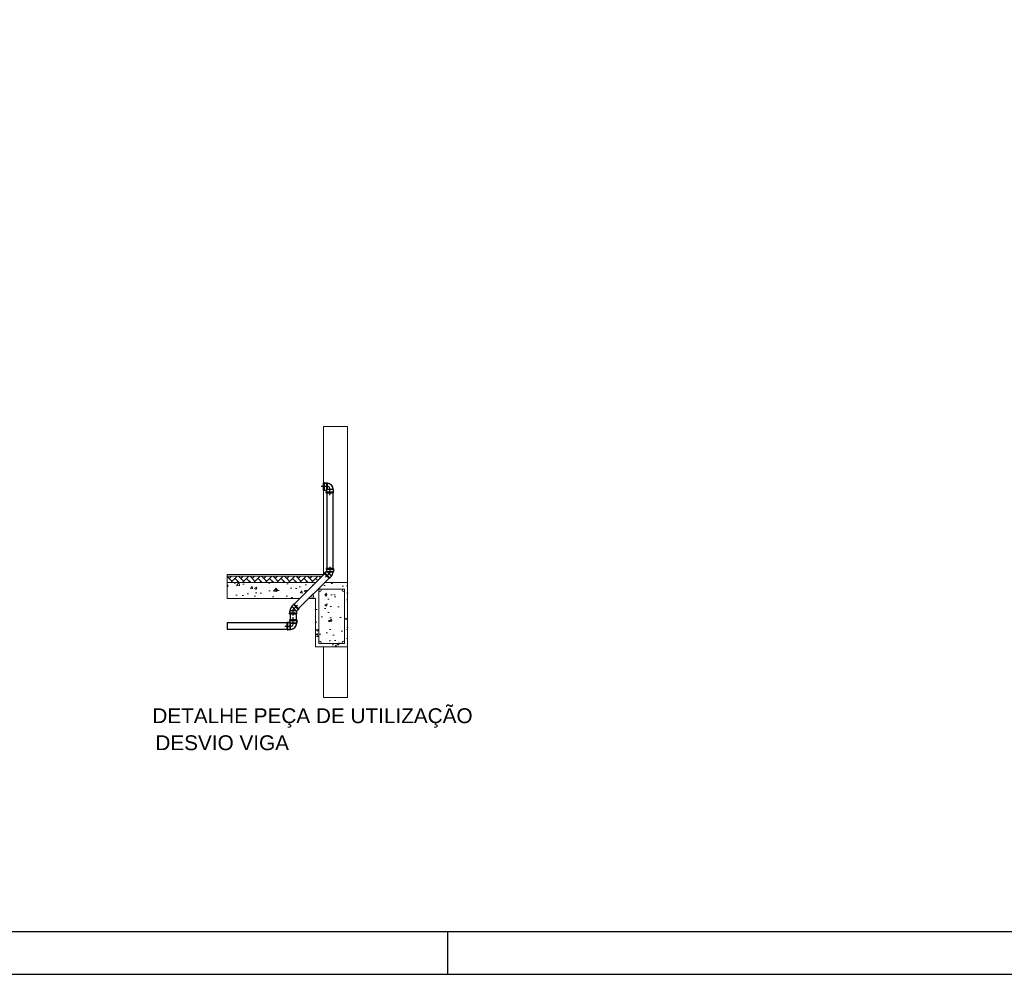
# Model space of a CAD drawing. Header units: millimetres. Extents: x 567 to 934, y -1 to 364.
# Tile 317 of 656: x 635 to 658, y 243 to 266. Entities that reach past the tile are written whole.
import ezdxf
from ezdxf.enums import TextEntityAlignment as Align

# ---------------------------------------------------------------- set-up
doc = ezdxf.new("R2010")
doc.units = ezdxf.units.MM
doc.header["$MEASUREMENT"] = 0
doc.linetypes.add('HIDDEN', pattern=[0.9525, 0.635, -0.3175])
doc.layers.get('0').update_dxf_attribs({"lineweight": 18})
for name, color, linetype in [('CONEXAO-PVC_SOLDAVEL_BRANCO', 12, 'Continuous'), ('FOLHA_PADRÃO', 7, 'Continuous'), ('LINHA_CENTRAL', 2, 'Continuous'), ('TEX', 4, 'Continuous'), ('TRACADO_INTERNO_CNX', 12, 'Continuous'), ('TUBO-PVC_SOLDAVEL_BRANCO', 12, 'Continuous'), ('X_L_CORTE_LIMPA', 12, 'Continuous')]:
    doc.layers.add(name, color=color, linetype=linetype)
doc.styles.add('ROMANS', font='arial.ttf')

# ---------------------------------------------------------------- blocks, each defined once
blk = doc.blocks.new('a estendido01')
at = {"layer": 'FOLHA_PADRÃO', "color": 1, "linetype": 'Continuous'}
for p, q in [((-72.508, 0), (-72.508, 1)), ((-118.908, 0), (0, 0))]:
    blk.add_line(p, q, dxfattribs=at)
at = {"layer": 'FOLHA_PADRÃO', "color": 6, "linetype": 'Continuous'}
blk.add_lwpolyline([(-1.008, 58.4), (-1.008, 1), (-117.908, 1), (-117.908, 58.4), (-1.008, 58.4)], dxfattribs=at)
blk = doc.blocks.new('*U57', base_point=(77.8882, 12.9634))
at = {"ltscale": 0.35}
for p, q in [((77.9072, 12.9852), (77.9059, 12.984)), ((77.9222, 12.9852), (77.9072, 12.9852)), ((77.9232, 12.9862), (77.9222, 12.9852)), ((77.9272, 12.9862), (77.9232, 12.9862)), ((77.9272, 12.9862), (77.9272, 12.9406)), ((77.8654, 12.9284), (77.8664, 12.9294)), ((77.8654, 12.9244), (77.8654, 12.9284)), ((77.911, 12.9244), (77.8654, 12.9244)), ((77.8664, 12.9444), (77.8676, 12.9456)), ((77.8664, 12.9294), (77.8664, 12.9444)), ((77.9059, 12.9456), (77.91, 12.9416)), ((77.9222, 12.9416), (77.91, 12.9416)), ((77.91, 12.9294), (77.91, 12.9416)), ((77.911, 12.9284), (77.91, 12.9294)), ((77.911, 12.9244), (77.911, 12.9284)), ((77.9232, 12.9406), (77.9222, 12.9416)), ((77.9272, 12.9406), (77.9232, 12.9406))]:
    blk.add_line(p, q, dxfattribs=at)
blk.add_arc((77.907, 12.9446), 0.0394, 91.47331, 178.52669, dxfattribs=at)
at = {"layer": 'LINHA_CENTRAL', "ltscale": 0.35}
for p, q in [((77.8882, 12.9523), (77.8882, 12.9082)), ((77.9408, 12.9634), (77.8992, 12.9634))]:
    blk.add_line(p, q, dxfattribs=at)
blk.add_arc((77.8992, 12.9523), 0.011, 90, 180, dxfattribs=at)
at = {"layer": 'TRACADO_INTERNO_CNX', "ltscale": 0.35}
for p, q in [((77.9059, 12.984), (77.9059, 12.9456)), ((77.9072, 12.9852), (77.9072, 12.9444)), ((77.9222, 12.9852), (77.9222, 12.9416)), ((77.9232, 12.9862), (77.9232, 12.9406)), ((77.911, 12.9284), (77.8654, 12.9284)), ((77.9072, 12.9444), (77.8664, 12.9444)), ((77.91, 12.9294), (77.8664, 12.9294)), ((77.8676, 12.9456), (77.9059, 12.9456))]:
    blk.add_line(p, q, dxfattribs=at)
at = {"layer": 'X_L_CORTE_LIMPA', "ltscale": 0.35}
for p, q in [((77.8961, 12.9825), (77.893, 12.9814)), ((77.8993, 12.9832), (77.8961, 12.9825)), ((77.9026, 12.9837), (77.8993, 12.9832)), ((77.9059, 12.984), (77.9026, 12.9837)), ((77.9072, 12.9852), (77.9059, 12.984)), ((77.9222, 12.9852), (77.9072, 12.9852)), ((77.9232, 12.9862), (77.9222, 12.9852)), ((77.9272, 12.9862), (77.9232, 12.9862)), ((77.9272, 12.9406), (77.9272, 12.9862)), ((77.8664, 12.9294), (77.8654, 12.9284)), ((77.8654, 12.9284), (77.8654, 12.9244)), ((77.8654, 12.9244), (77.911, 12.9244)), ((77.8672, 12.9444), (77.8664, 12.9444)), ((77.8664, 12.9444), (77.8664, 12.9294)), ((77.8677, 12.9469), (77.8672, 12.9444)), ((77.8678, 12.9489), (77.8677, 12.9469)), ((77.8683, 12.9522), (77.8678, 12.9489)), ((77.8691, 12.9554), (77.8683, 12.9522)), ((77.8701, 12.9586), (77.8691, 12.9554)), ((77.8714, 12.9616), (77.8701, 12.9586)), ((77.873, 12.9646), (77.8714, 12.9616)), ((77.8748, 12.9674), (77.873, 12.9646)), ((77.8768, 12.97), (77.8748, 12.9674)), ((77.8791, 12.9724), (77.8768, 12.97)), ((77.8815, 12.9747), (77.8791, 12.9724)), ((77.8842, 12.9767), (77.8815, 12.9747)), ((77.887, 12.9785), (77.8842, 12.9767)), ((77.8899, 12.9801), (77.887, 12.9785)), ((77.893, 12.9814), (77.8899, 12.9801)), ((77.91, 12.9394), (77.9102, 12.9416)), ((77.91, 12.9294), (77.91, 12.9394)), ((77.911, 12.9284), (77.91, 12.9294)), ((77.9102, 12.9416), (77.9222, 12.9416)), ((77.911, 12.9244), (77.911, 12.9284)), ((77.9222, 12.9416), (77.9232, 12.9406)), ((77.9232, 12.9406), (77.9272, 12.9406)), ((77.9272, 12.9406), (77.9272, 12.9406))]:
    blk.add_line(p, q, dxfattribs=at)
blk = doc.blocks.new('*U58', base_point=(79.5999, 13.9298))
at = {"ltscale": 0.35}
for p, q in [((79.5643, 13.9265), (79.5671, 13.9293)), ((79.5965, 13.8942), (79.5643, 13.9265)), ((79.5671, 13.9293), (79.5685, 13.9293)), ((79.5685, 13.9293), (79.5791, 13.9399)), ((79.5791, 13.9399), (79.5808, 13.9399)), ((79.5994, 13.8985), (79.6089, 13.908)), ((79.6074, 13.9516), (79.6062, 13.9504)), ((79.6062, 13.9146), (79.6089, 13.908)), ((79.6224, 13.9516), (79.6074, 13.9516)), ((79.6224, 13.908), (79.6089, 13.908)), ((79.6234, 13.9526), (79.6224, 13.9516)), ((79.6234, 13.907), (79.6224, 13.908)), ((79.6274, 13.9526), (79.6234, 13.9526)), ((79.6274, 13.907), (79.6234, 13.907)), ((79.6274, 13.907), (79.6274, 13.9526)), ((79.5965, 13.8942), (79.5994, 13.897)), ((79.5994, 13.897), (79.5994, 13.8985))]:
    blk.add_line(p, q, dxfattribs=at)
blk.add_arc((79.6152, 13.8927), 0.0584, 98.93273, 126.06727, dxfattribs=at)
at = {"layer": 'LINHA_CENTRAL', "ltscale": 0.35}
for p in [(79.5733, 13.9033), (79.6374, 13.9298)]:
    blk.add_line(p, (79.5999, 13.9298), dxfattribs=at)
at = {"layer": 'TRACADO_INTERNO_CNX', "ltscale": 0.35}
for p, q in [((79.5994, 13.897), (79.5671, 13.9293)), ((79.5994, 13.8985), (79.5685, 13.9293)), ((79.6074, 13.9117), (79.5791, 13.9399)), ((79.5808, 13.9399), (79.6062, 13.9146)), ((79.6062, 13.9146), (79.6062, 13.9504)), ((79.6074, 13.9516), (79.6074, 13.9117)), ((79.6224, 13.9516), (79.6224, 13.908)), ((79.6234, 13.9526), (79.6234, 13.907))]:
    blk.add_line(p, q, dxfattribs=at)
at = {"layer": 'X_L_CORTE_LIMPA', "ltscale": 0.35}
for p, q in [((79.5671, 13.9293), (79.5643, 13.9265)), ((79.5643, 13.9265), (79.5965, 13.8942)), ((79.5685, 13.9293), (79.5671, 13.9293)), ((79.5791, 13.9399), (79.5685, 13.9293)), ((79.5814, 13.9402), (79.5791, 13.9399)), ((79.5847, 13.9425), (79.5814, 13.9402)), ((79.5887, 13.9447), (79.5847, 13.9425)), ((79.5929, 13.9466), (79.5887, 13.9447)), ((79.5972, 13.9482), (79.5929, 13.9466)), ((79.6016, 13.9495), (79.5972, 13.9482)), ((79.5994, 13.8985), (79.6089, 13.908)), ((79.6062, 13.9504), (79.6016, 13.9495)), ((79.6074, 13.9516), (79.6062, 13.9504)), ((79.6224, 13.9516), (79.6074, 13.9516)), ((79.6089, 13.908), (79.6224, 13.908)), ((79.6234, 13.9526), (79.6224, 13.9516)), ((79.6224, 13.908), (79.6234, 13.907)), ((79.6274, 13.9526), (79.6234, 13.9526)), ((79.6234, 13.907), (79.6274, 13.907)), ((79.6274, 13.907), (79.6274, 13.9526)), ((79.6274, 13.907), (79.6274, 13.907)), ((79.5965, 13.8942), (79.5994, 13.897)), ((79.5994, 13.897), (79.5994, 13.8985))]:
    blk.add_line(p, q, dxfattribs=at)
blk = doc.blocks.new('*U59', base_point=(77.6794, 12.5549))
at = {"ltscale": 0.35}
for p, q in [((77.6984, 12.5767), (77.6972, 12.5755)), ((77.7134, 12.5767), (77.6984, 12.5767)), ((77.7144, 12.5777), (77.7134, 12.5767)), ((77.7184, 12.5777), (77.7144, 12.5777)), ((77.7184, 12.5777), (77.7184, 12.5321)), ((77.6566, 12.5199), (77.6576, 12.5209)), ((77.6566, 12.5159), (77.6566, 12.5199)), ((77.7022, 12.5159), (77.6566, 12.5159)), ((77.6576, 12.5359), (77.6589, 12.5371)), ((77.6576, 12.5209), (77.6576, 12.5359)), ((77.6972, 12.5371), (77.7012, 12.5331)), ((77.7134, 12.5331), (77.7012, 12.5331)), ((77.7012, 12.5209), (77.7012, 12.5331)), ((77.7022, 12.5199), (77.7012, 12.5209)), ((77.7022, 12.5159), (77.7022, 12.5199)), ((77.7144, 12.5321), (77.7134, 12.5331)), ((77.7184, 12.5321), (77.7144, 12.5321))]:
    blk.add_line(p, q, dxfattribs=at)
blk.add_arc((77.6982, 12.5361), 0.0394, 91.47331, 178.52669, dxfattribs=at)
at = {"layer": 'LINHA_CENTRAL', "ltscale": 0.35}
for p, q in [((77.7321, 12.5549), (77.6905, 12.5549)), ((77.6794, 12.5439), (77.6794, 12.4997))]:
    blk.add_line(p, q, dxfattribs=at)
blk.add_arc((77.6905, 12.5439), 0.011, 90, 180, dxfattribs=at)
at = {"layer": 'TRACADO_INTERNO_CNX', "ltscale": 0.35}
for p, q in [((77.6972, 12.5755), (77.6972, 12.5371)), ((77.6984, 12.5767), (77.6984, 12.5359)), ((77.7134, 12.5767), (77.7134, 12.5331)), ((77.7144, 12.5777), (77.7144, 12.5321)), ((77.7022, 12.5199), (77.6566, 12.5199)), ((77.6984, 12.5359), (77.6576, 12.5359)), ((77.7012, 12.5209), (77.6576, 12.5209)), ((77.6589, 12.5371), (77.6972, 12.5371))]:
    blk.add_line(p, q, dxfattribs=at)
at = {"layer": 'X_L_CORTE_LIMPA', "ltscale": 0.35}
for p, q in [((77.6627, 12.5531), (77.6614, 12.5501)), ((77.6643, 12.5561), (77.6627, 12.5531)), ((77.6661, 12.5589), (77.6643, 12.5561)), ((77.6681, 12.5615), (77.6661, 12.5589)), ((77.6704, 12.564), (77.6681, 12.5615)), ((77.6728, 12.5662), (77.6704, 12.564)), ((77.6755, 12.5682), (77.6728, 12.5662)), ((77.6782, 12.57), (77.6755, 12.5682)), ((77.6812, 12.5716), (77.6782, 12.57)), ((77.6842, 12.5729), (77.6812, 12.5716)), ((77.6874, 12.574), (77.6842, 12.5729)), ((77.6906, 12.5747), (77.6874, 12.574)), ((77.6939, 12.5753), (77.6906, 12.5747)), ((77.6972, 12.5755), (77.6939, 12.5753)), ((77.6984, 12.5767), (77.6972, 12.5755)), ((77.7134, 12.5767), (77.6984, 12.5767)), ((77.7144, 12.5777), (77.7134, 12.5767)), ((77.7184, 12.5777), (77.7144, 12.5777)), ((77.7184, 12.5321), (77.7184, 12.5777)), ((77.6576, 12.5209), (77.6566, 12.5199)), ((77.6566, 12.5199), (77.6566, 12.5159)), ((77.6566, 12.5159), (77.7022, 12.5159)), ((77.6584, 12.5359), (77.6576, 12.5359)), ((77.6576, 12.5359), (77.6576, 12.5209)), ((77.6589, 12.5384), (77.6584, 12.5359)), ((77.6591, 12.5404), (77.6589, 12.5384)), ((77.6596, 12.5437), (77.6591, 12.5404)), ((77.6604, 12.5469), (77.6596, 12.5437)), ((77.6614, 12.5501), (77.6604, 12.5469)), ((77.7012, 12.5309), (77.7014, 12.5331)), ((77.7012, 12.5209), (77.7012, 12.5309)), ((77.7022, 12.5199), (77.7012, 12.5209)), ((77.7014, 12.5331), (77.7134, 12.5331)), ((77.7022, 12.5159), (77.7022, 12.5199)), ((77.7134, 12.5331), (77.7144, 12.5321)), ((77.7144, 12.5321), (77.7184, 12.5321)), ((77.7184, 12.5321), (77.7184, 12.5321))]:
    blk.add_line(p, q, dxfattribs=at)

msp = doc.modelspace()

# ---------------------------------------------------------------- hatches: boundary and pattern name
at = {"ltscale": 0.35}
h = msp.add_hatch(dxfattribs=at)
h.set_pattern_fill('AR-HBONE', color=8, scale=0.000943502)
h.set_pattern_definition([(45, (335.86932, 194.69612), (1e-17, 0.135566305), [0.28757956, -0.09585985]), (135, (335.93711, 194.7639), (1e-17, 0.135566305), [0.28757956, -0.09585985])])
h.paths.add_polyline_path([(639.759, 252.772), (639.759, 252.621), (641.845, 252.621), (641.996, 252.772)])
h = msp.add_hatch(dxfattribs=at)
h.set_pattern_fill('AR-CONC', color=8, scale=0.003208)
h.set_pattern_definition([(50, (335.8693, 194.6961), (0.58443175, -0.0511311), [0.0611107, -0.6722172]), (355, (335.8693, 194.6961), (-0.1130577, 0.6128929), [0.0488885, -0.5377757]), (100.45144, (335.918, 194.69186), (0.4713741, 0.5617617), [0.0519361, -0.5712972]), (46.1842, (335.8693, 194.8591), (0.8695968, -0.134868), [0.091666, -1.0083258]), (96.63556, (335.9418, 194.84784), (0.7615707, 0.7937204), [0.0779041, -0.8569466]), (351.18415, (335.8693, 194.8591), (0.7615707, 0.7937204), [0.0733327, -0.8066598]), (21, (335.9508, 194.81834), (0.4863651, -0.3280574), [0.0611107, -0.6722172]), (326, (335.9508, 194.81834), (0.1982553, 0.5908581), [0.0488885, -0.5377738]), (71.45144, (335.99134, 194.791), (0.6846203, 0.2628007), [0.0519361, -0.5712962]), (37.5, (335.86932, 194.69612), (0.00990796, 0.27124483), [0, -0.5312553, 0, -0.54592187, 0, -0.5398108]), (7.5, (335.86932, 194.69612), (0.21435136, 0.32137012), [0, -0.31125694, 0, -0.51903318, 0, -0.2057392]), (327.5, (335.68762, 194.69612), (0.43496222, -0.01837729), [0, -0.2037022, 0, -0.63555083, 0, -0.84332706]), (317.5, (335.60614, 194.69612), (0.47518486, 0.08156586), [0, -0.26481285, 0, -0.42207094, 0, -0.59888444])])
h.paths.add_polyline_path([(639.759, 252.621), (639.759, 252.243), (641.467, 252.243), (641.845, 252.621)])
h.paths.add_polyline_path([(641.681, 252.243), (641.845, 252.243), (641.845, 251.111), (642.599, 251.111), (642.599, 252.621), (642.058, 252.621)])
h.paths.add_polyline_path([(641.92, 252.467), (641.92, 251.187)], flags=16)
edge = h.paths.add_edge_path(flags=16)
edge.add_arc((641.946, 252.441), 0.0256, 0, 360)
edge = h.paths.add_edge_path(flags=16)
edge.add_arc((642.498, 252.441), 0.0256, 0, 360)
edge = h.paths.add_edge_path(flags=16)
edge.add_arc((641.946, 251.212), 0.0256, 0, 360)

# ---------------------------------------------------------------- linework, layer by layer
at = {"color": 8, "ltscale": 0.35}
for p, q in [((642.033, 252.809), (642.033, 256.3)), ((642.033, 256.3), (642.599, 256.3)), ((642.599, 252.621), (642.599, 256.3)), ((639.759, 252.243), (639.759, 252.809)), ((641.467, 252.243), (639.759, 252.243)), ((641.845, 252.243), (641.681, 252.243)), ((642.033, 251.111), (642.033, 249.911)), ((642.599, 251.111), (642.599, 249.911)), ((642.033, 249.911), (642.599, 249.911))]:
    msp.add_line(p, q, dxfattribs=at)
for points in [[(642.033, 252.809), (639.759, 252.809)], [(641.996, 252.772), (639.759, 252.772)], [(641.845, 252.621), (639.759, 252.621)], [(641.845, 252.243), (641.845, 251.111), (642.599, 251.111), (642.599, 252.621), (642.058, 252.621)]]:
    msp.add_lwpolyline(points, dxfattribs=at)
at = {"color": 1, "ltscale": 0.35}
msp.add_lwpolyline([(641.92, 251.187), (642.524, 251.187), (642.524, 252.467), (641.92, 252.467)], close=True, dxfattribs=at)
for centre in [(641.946, 252.441), (642.498, 252.441), (641.946, 251.212), (642.498, 251.212)]:
    msp.add_circle(centre, 0.0256, dxfattribs=at)
at = {"layer": 'TUBO-PVC_SOLDAVEL_BRANCO', "linetype": 'Continuous', "ltscale": 0.35}
for points in [[(642.181, 252.954), (642.256, 252.954), (642.256, 254.738), (642.181, 254.738), (642.105, 254.738), (642.105, 252.954)], [(641.391, 252.06), (641.444, 252.007), (642.161, 252.723), (642.107, 252.777), (642.054, 252.83), (641.338, 252.114)], [(641.318, 251.744), (641.393, 251.744), (641.393, 251.883), (641.318, 251.883), (641.242, 251.883), (641.242, 251.744)], [(641.17, 251.597), (641.17, 251.672), (639.759, 251.672), (639.759, 251.597), (639.759, 251.521), (641.17, 251.521)]]:
    msp.add_lwpolyline(points, close=True, dxfattribs=at)

# ---------------------------------------------------------------- block references
msp.add_blockref('a estendido01', (717.473, 243.387))
at = {"layer": 'CONEXAO-PVC_SOLDAVEL_BRANCO', "ltscale": 0.35, "xscale": 3.774009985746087, "yscale": 3.774009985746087, "zscale": 3.774009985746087}
for name, p, rotation in [('*U57', (642.181, 254.885), 270), ('*U58', (642.181, 252.85), 224.9999999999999), ('*U58', (641.318, 251.987), 44.99999999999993), ('*U59', (641.318, 251.597), 180)]:
    msp.add_blockref(name, p, dxfattribs=dict(at, rotation=rotation))

# ---------------------------------------------------------------- texts
at = {"layer": 'TEX', "color": 5, "linetype": 'HIDDEN', "style": 'ROMANS'}
for s, p in [('DETALHE PEÇA DE UTILIZAÇÃO', (641.77, 249.308)), ('DESVIO VIGA', (639.641, 248.671))]:
    msp.add_text(s, height=0.35, dxfattribs=at).set_placement(p, align=Align.CENTER)

doc.saveas('drawing.dxf')
